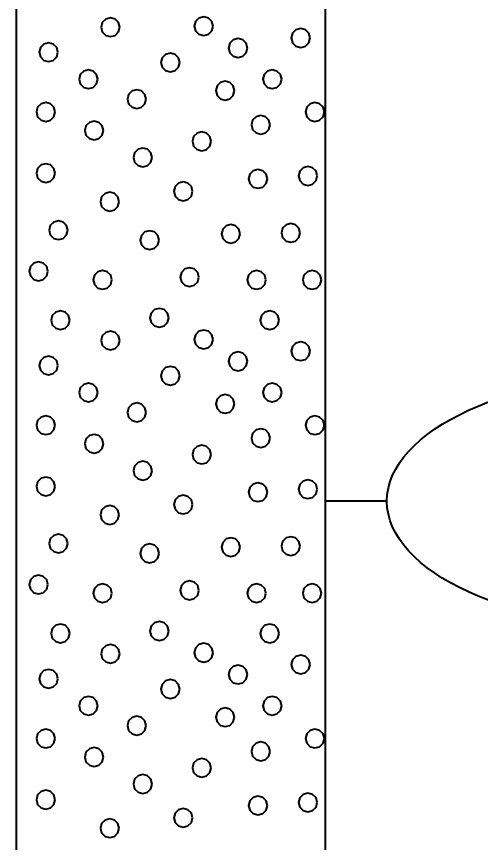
# Model space of a CAD drawing. Extents: x -582 to 653, y -817 to -3.
# Drawn here: x -480.41 to -476.65, y -192.38 to -185.68 of the extents above; entities that cross this region are included whole.
import ezdxf

# ---------------------------------------------------------------- set-up
doc = ezdxf.new("R2010")
doc.units = 0
doc.header["$LTSCALE"] = 0.4
doc.layers.add('27', color=7, linetype='Continuous', lineweight=40)

msp = doc.modelspace()

# ---------------------------------------------------------------- linework, layer by layer
at = {"layer": '27'}
msp.add_line((-477.4109, -189.608), (-477.9109, -189.608), dxfattribs=at)
for points in [[(-480.4109, -180.308), (-477.9109, -180.308), (-477.9109, -206.808), (-480.4109, -206.808)], [(-479.5741, -185.766), (-479.5843, -185.7279), (-479.6122, -185.7), (-479.6503, -185.6898), (-479.6884, -185.7), (-479.7163, -185.7279), (-479.7265, -185.766), (-479.7163, -185.8041), (-479.6884, -185.8319), (-479.6503, -185.8422), (-479.6122, -185.8319), (-479.5843, -185.8041)], [(-478.819, -185.757), (-478.8292, -185.7189), (-478.8571, -185.691), (-478.8952, -185.6808), (-478.9333, -185.691), (-478.9612, -185.7189), (-478.9714, -185.757), (-478.9612, -185.7951), (-478.9333, -185.823), (-478.8952, -185.8332), (-478.8571, -185.823), (-478.8292, -185.7951)], [(-478.0335, -185.8528), (-478.0438, -185.8147), (-478.0716, -185.7869), (-478.1097, -185.7766), (-478.1478, -185.7869), (-478.1757, -185.8147), (-478.1859, -185.8528), (-478.1757, -185.8909), (-478.1478, -185.9188), (-478.1097, -185.929), (-478.0716, -185.9188), (-478.0438, -185.8909)], [(-480.0752, -185.9685), (-480.0854, -185.9304), (-480.1133, -185.9025), (-480.1514, -185.8923), (-480.1895, -185.9025), (-480.2174, -185.9304), (-480.2276, -185.9685), (-480.2174, -186.0066), (-480.1895, -186.0345), (-480.1514, -186.0447), (-480.1133, -186.0345), (-480.0854, -186.0066)], [(-478.5408, -185.9342), (-478.551, -185.8961), (-478.5789, -185.8682), (-478.617, -185.858), (-478.6551, -185.8682), (-478.683, -185.8961), (-478.6932, -185.9342), (-478.683, -185.9723), (-478.6551, -186.0002), (-478.617, -186.0104), (-478.5789, -186.0002), (-478.551, -185.9723)], [(-479.0891, -186.0517), (-479.0993, -186.0136), (-479.1272, -185.9857), (-479.1653, -185.9755), (-479.2034, -185.9857), (-479.2313, -186.0136), (-479.2415, -186.0517), (-479.2313, -186.0898), (-479.2034, -186.1177), (-479.1653, -186.1279), (-479.1272, -186.1177), (-479.0993, -186.0898)], [(-479.7523, -186.1872), (-479.7625, -186.1491), (-479.7904, -186.1212), (-479.8285, -186.111), (-479.8666, -186.1212), (-479.8945, -186.1491), (-479.9047, -186.1872), (-479.8945, -186.2253), (-479.8666, -186.2532), (-479.8285, -186.2634), (-479.7904, -186.2532), (-479.7625, -186.2253)], [(-478.2636, -186.1872), (-478.2739, -186.1491), (-478.3017, -186.1212), (-478.3398, -186.111), (-478.3779, -186.1212), (-478.4058, -186.1491), (-478.416, -186.1872), (-478.4058, -186.2253), (-478.3779, -186.2532), (-478.3398, -186.2634), (-478.3017, -186.2532), (-478.2739, -186.2253)], [(-478.645, -186.28), (-478.6552, -186.2419), (-478.6831, -186.214), (-478.7212, -186.2038), (-478.7593, -186.214), (-478.7872, -186.2419), (-478.7974, -186.28), (-478.7872, -186.3181), (-478.7593, -186.346), (-478.7212, -186.3562), (-478.6831, -186.346), (-478.6552, -186.3181)], [(-479.3607, -186.3486), (-479.371, -186.3105), (-479.3988, -186.2827), (-479.4369, -186.2724), (-479.475, -186.2827), (-479.5029, -186.3105), (-479.5131, -186.3486), (-479.5029, -186.3867), (-479.475, -186.4146), (-479.4369, -186.4248), (-479.3988, -186.4146), (-479.371, -186.3867)], [(-480.0981, -186.4529), (-480.1083, -186.4148), (-480.1362, -186.3869), (-480.1743, -186.3767), (-480.2124, -186.3869), (-480.2403, -186.4148), (-480.2505, -186.4529), (-480.2403, -186.491), (-480.2124, -186.5189), (-480.1743, -186.5291), (-480.1362, -186.5189), (-480.1083, -186.491)], [(-477.9179, -186.4529), (-477.9281, -186.4148), (-477.956, -186.3869), (-477.9941, -186.3767), (-478.0322, -186.3869), (-478.06, -186.4148), (-478.0703, -186.4529), (-478.06, -186.491), (-478.0322, -186.5189), (-477.9941, -186.5291), (-477.956, -186.5189), (-477.9281, -186.491)], [(-478.3564, -186.5571), (-478.3667, -186.519), (-478.3945, -186.4911), (-478.4326, -186.4809), (-478.4707, -186.4911), (-478.4986, -186.519), (-478.5088, -186.5571), (-478.4986, -186.5952), (-478.4707, -186.6231), (-478.4326, -186.6333), (-478.3945, -186.6231), (-478.3667, -186.5952)], [(-479.7065, -186.6029), (-479.7167, -186.5648), (-479.7446, -186.5369), (-479.7827, -186.5267), (-479.8208, -186.5369), (-479.8487, -186.5648), (-479.8589, -186.6029), (-479.8487, -186.641), (-479.8208, -186.6689), (-479.7827, -186.6791), (-479.7446, -186.6689), (-479.7167, -186.641)], [(-478.8344, -186.6906), (-478.8447, -186.6525), (-478.8725, -186.6246), (-478.9106, -186.6144), (-478.9487, -186.6246), (-478.9766, -186.6525), (-478.9868, -186.6906), (-478.9766, -186.7287), (-478.9487, -186.7566), (-478.9106, -186.7668), (-478.8725, -186.7566), (-478.8447, -186.7287)], [(-479.3124, -186.8216), (-479.3226, -186.7835), (-479.3505, -186.7556), (-479.3886, -186.7454), (-479.4267, -186.7556), (-479.4546, -186.7835), (-479.4648, -186.8216), (-479.4546, -186.8597), (-479.4267, -186.8875), (-479.3886, -186.8978), (-479.3505, -186.8875), (-479.3226, -186.8597)], [(-480.0981, -186.9487), (-480.1083, -186.9106), (-480.1362, -186.8827), (-480.1743, -186.8725), (-480.2124, -186.8827), (-480.2403, -186.9106), (-480.2505, -186.9487), (-480.2403, -186.9868), (-480.2124, -187.0147), (-480.1743, -187.0249), (-480.1362, -187.0147), (-480.1083, -186.9868)], [(-477.9751, -186.9716), (-477.9853, -186.9335), (-478.0132, -186.9056), (-478.0513, -186.8954), (-478.0894, -186.9056), (-478.1173, -186.9335), (-478.1275, -186.9716), (-478.1173, -187.0097), (-478.0894, -187.0376), (-478.0513, -187.0478), (-478.0132, -187.0376), (-477.9853, -187.0097)], [(-478.3793, -186.9957), (-478.3895, -186.9576), (-478.4174, -186.9297), (-478.4555, -186.9195), (-478.4936, -186.9297), (-478.5215, -186.9576), (-478.5317, -186.9957), (-478.5215, -187.0338), (-478.4936, -187.0617), (-478.4555, -187.0719), (-478.4174, -187.0617), (-478.3895, -187.0338)], [(-478.9845, -187.0961), (-478.9947, -187.058), (-479.0226, -187.0302), (-479.0607, -187.0199), (-479.0988, -187.0302), (-479.1266, -187.058), (-479.1369, -187.0961), (-479.1266, -187.1342), (-479.0988, -187.1621), (-479.0607, -187.1723), (-479.0226, -187.1621), (-478.9947, -187.1342)], [(-479.5794, -187.1801), (-479.5896, -187.142), (-479.6175, -187.1141), (-479.6556, -187.1039), (-479.6937, -187.1141), (-479.7216, -187.142), (-479.7318, -187.1801), (-479.7216, -187.2182), (-479.6937, -187.246), (-479.6556, -187.2563), (-479.6175, -187.246), (-479.5896, -187.2182)], [(-479.9951, -187.4114), (-480.0053, -187.3733), (-480.0332, -187.3454), (-480.0713, -187.3352), (-480.1094, -187.3454), (-480.1373, -187.3733), (-480.1475, -187.4114), (-480.1373, -187.4495), (-480.1094, -187.4774), (-480.0713, -187.4876), (-480.0332, -187.4774), (-480.0053, -187.4495)], [(-478.5993, -187.4407), (-478.6095, -187.4026), (-478.6374, -187.3747), (-478.6755, -187.3645), (-478.7136, -187.3747), (-478.7414, -187.4026), (-478.7517, -187.4407), (-478.7414, -187.4788), (-478.7136, -187.5067), (-478.6755, -187.5169), (-478.6374, -187.5067), (-478.6095, -187.4788)], [(-478.1136, -187.433), (-478.1238, -187.3949), (-478.1517, -187.367), (-478.1898, -187.3568), (-478.2279, -187.367), (-478.2558, -187.3949), (-478.266, -187.433), (-478.2558, -187.4711), (-478.2279, -187.499), (-478.1898, -187.5092), (-478.1517, -187.499), (-478.1238, -187.4711)], [(-479.2565, -187.4915), (-479.2667, -187.4534), (-479.2946, -187.4255), (-479.3327, -187.4153), (-479.3708, -187.4255), (-479.3987, -187.4534), (-479.4089, -187.4915), (-479.3987, -187.5296), (-479.3708, -187.5575), (-479.3327, -187.5677), (-479.2946, -187.5575), (-479.2667, -187.5296)], [(-480.1566, -187.7445), (-480.1668, -187.7064), (-480.1947, -187.6785), (-480.2328, -187.6683), (-480.2709, -187.6785), (-480.2988, -187.7064), (-480.309, -187.7445), (-480.2988, -187.7826), (-480.2709, -187.8105), (-480.2328, -187.8207), (-480.1947, -187.8105), (-480.1668, -187.7826)], [(-479.6379, -187.8144), (-479.6481, -187.7763), (-479.676, -187.7484), (-479.7141, -187.7382), (-479.7522, -187.7484), (-479.7801, -187.7763), (-479.7903, -187.8144), (-479.7801, -187.8525), (-479.7522, -187.8804), (-479.7141, -187.8906), (-479.676, -187.8804), (-479.6481, -187.8525)], [(-478.9336, -187.7915), (-478.9438, -187.7534), (-478.9717, -187.7255), (-479.0098, -187.7153), (-479.0479, -187.7255), (-479.0758, -187.7534), (-479.086, -187.7915), (-479.0758, -187.8296), (-479.0479, -187.8575), (-479.0098, -187.8677), (-478.9717, -187.8575), (-478.9438, -187.8296)], [(-478.3908, -187.8144), (-478.401, -187.7763), (-478.4289, -187.7484), (-478.467, -187.7382), (-478.5051, -187.7484), (-478.533, -187.7763), (-478.5432, -187.8144), (-478.533, -187.8525), (-478.5051, -187.8804), (-478.467, -187.8906), (-478.4289, -187.8804), (-478.401, -187.8525)], [(-477.9407, -187.8144), (-477.9509, -187.7763), (-477.9788, -187.7484), (-478.0169, -187.7382), (-478.055, -187.7484), (-478.0829, -187.7763), (-478.0931, -187.8144), (-478.0829, -187.8525), (-478.055, -187.8804), (-478.0169, -187.8906), (-477.9788, -187.8804), (-477.9509, -187.8525)], [(-479.1781, -188.1211), (-479.1883, -188.083), (-479.2162, -188.0551), (-479.2543, -188.0449), (-479.2924, -188.0551), (-479.3202, -188.083), (-479.3305, -188.1211), (-479.3202, -188.1592), (-479.2924, -188.1871), (-479.2543, -188.1973), (-479.2162, -188.1871), (-479.1883, -188.1592)], [(-479.979, -188.1407), (-479.9892, -188.1026), (-480.0171, -188.0747), (-480.0552, -188.0645), (-480.0933, -188.0747), (-480.1212, -188.1026), (-480.1314, -188.1407), (-480.1212, -188.1788), (-480.0933, -188.2067), (-480.0552, -188.2169), (-480.0171, -188.2067), (-479.9892, -188.1788)], [(-478.2844, -188.1407), (-478.2946, -188.1026), (-478.3225, -188.0748), (-478.3606, -188.0645), (-478.3987, -188.0748), (-478.4266, -188.1026), (-478.4368, -188.1407), (-478.4266, -188.1788), (-478.3987, -188.2067), (-478.3606, -188.2169), (-478.3225, -188.2067), (-478.2946, -188.1788)], [(-479.5741, -188.306), (-479.5843, -188.2679), (-479.6122, -188.24), (-479.6503, -188.2298), (-479.6884, -188.24), (-479.7163, -188.2679), (-479.7265, -188.306), (-479.7163, -188.3441), (-479.6884, -188.3719), (-479.6503, -188.3822), (-479.6122, -188.3719), (-479.5843, -188.3441)], [(-478.819, -188.297), (-478.8292, -188.2589), (-478.8571, -188.231), (-478.8952, -188.2208), (-478.9333, -188.231), (-478.9612, -188.2589), (-478.9714, -188.297), (-478.9612, -188.3351), (-478.9333, -188.363), (-478.8952, -188.3732), (-478.8571, -188.363), (-478.8292, -188.3351)], [(-478.0335, -188.3928), (-478.0438, -188.3547), (-478.0716, -188.3269), (-478.1097, -188.3166), (-478.1478, -188.3269), (-478.1757, -188.3547), (-478.1859, -188.3928), (-478.1757, -188.4309), (-478.1478, -188.4588), (-478.1097, -188.469), (-478.0716, -188.4588), (-478.0438, -188.4309)], [(-480.0752, -188.5085), (-480.0854, -188.4704), (-480.1133, -188.4425), (-480.1514, -188.4323), (-480.1895, -188.4425), (-480.2174, -188.4704), (-480.2276, -188.5085), (-480.2174, -188.5466), (-480.1895, -188.5745), (-480.1514, -188.5847), (-480.1133, -188.5745), (-480.0854, -188.5466)], [(-478.5408, -188.4742), (-478.551, -188.4361), (-478.5789, -188.4082), (-478.617, -188.398), (-478.6551, -188.4082), (-478.683, -188.4361), (-478.6932, -188.4742), (-478.683, -188.5123), (-478.6551, -188.5402), (-478.617, -188.5504), (-478.5789, -188.5402), (-478.551, -188.5123)], [(-479.0891, -188.5917), (-479.0993, -188.5536), (-479.1272, -188.5257), (-479.1653, -188.5155), (-479.2034, -188.5257), (-479.2313, -188.5536), (-479.2415, -188.5917), (-479.2313, -188.6298), (-479.2034, -188.6577), (-479.1653, -188.6679), (-479.1272, -188.6577), (-479.0993, -188.6298)], [(-479.7523, -188.7272), (-479.7625, -188.6891), (-479.7904, -188.6612), (-479.8285, -188.651), (-479.8666, -188.6612), (-479.8945, -188.6891), (-479.9047, -188.7272), (-479.8945, -188.7653), (-479.8666, -188.7932), (-479.8285, -188.8034), (-479.7904, -188.7932), (-479.7625, -188.7653)], [(-478.2636, -188.7272), (-478.2739, -188.6891), (-478.3017, -188.6612), (-478.3398, -188.651), (-478.3779, -188.6612), (-478.4058, -188.6891), (-478.416, -188.7272), (-478.4058, -188.7653), (-478.3779, -188.7932), (-478.3398, -188.8034), (-478.3017, -188.7932), (-478.2739, -188.7653)], [(-478.645, -188.82), (-478.6552, -188.7819), (-478.6831, -188.754), (-478.7212, -188.7438), (-478.7593, -188.754), (-478.7872, -188.7819), (-478.7974, -188.82), (-478.7872, -188.8581), (-478.7593, -188.886), (-478.7212, -188.8962), (-478.6831, -188.886), (-478.6552, -188.8581)], [(-479.3607, -188.8886), (-479.371, -188.8505), (-479.3988, -188.8227), (-479.4369, -188.8124), (-479.475, -188.8227), (-479.5029, -188.8505), (-479.5131, -188.8886), (-479.5029, -188.9267), (-479.475, -188.9546), (-479.4369, -188.9648), (-479.3988, -188.9546), (-479.371, -188.9267)], [(-480.0981, -188.9929), (-480.1083, -188.9548), (-480.1362, -188.9269), (-480.1743, -188.9167), (-480.2124, -188.9269), (-480.2403, -188.9548), (-480.2505, -188.9929), (-480.2403, -189.031), (-480.2124, -189.0589), (-480.1743, -189.0691), (-480.1362, -189.0589), (-480.1083, -189.031)], [(-477.9179, -188.9929), (-477.9281, -188.9548), (-477.956, -188.9269), (-477.9941, -188.9167), (-478.0322, -188.9269), (-478.06, -188.9548), (-478.0703, -188.9929), (-478.06, -189.031), (-478.0322, -189.0589), (-477.9941, -189.0691), (-477.956, -189.0589), (-477.9281, -189.031)], [(-478.3564, -189.0971), (-478.3667, -189.059), (-478.3945, -189.0311), (-478.4326, -189.0209), (-478.4707, -189.0311), (-478.4986, -189.059), (-478.5088, -189.0971), (-478.4986, -189.1352), (-478.4707, -189.1631), (-478.4326, -189.1733), (-478.3945, -189.1631), (-478.3667, -189.1352)], [(-479.7065, -189.1429), (-479.7167, -189.1048), (-479.7446, -189.0769), (-479.7827, -189.0667), (-479.8208, -189.0769), (-479.8487, -189.1048), (-479.8589, -189.1429), (-479.8487, -189.181), (-479.8208, -189.2089), (-479.7827, -189.2191), (-479.7446, -189.2089), (-479.7167, -189.181)], [(-478.8344, -189.2306), (-478.8447, -189.1925), (-478.8725, -189.1646), (-478.9106, -189.1544), (-478.9487, -189.1646), (-478.9766, -189.1925), (-478.9868, -189.2306), (-478.9766, -189.2687), (-478.9487, -189.2966), (-478.9106, -189.3068), (-478.8725, -189.2966), (-478.8447, -189.2687)], [(-479.3124, -189.3616), (-479.3226, -189.3235), (-479.3505, -189.2956), (-479.3886, -189.2854), (-479.4267, -189.2956), (-479.4546, -189.3235), (-479.4648, -189.3616), (-479.4546, -189.3997), (-479.4267, -189.4275), (-479.3886, -189.4378), (-479.3505, -189.4275), (-479.3226, -189.3997)], [(-480.0981, -189.4887), (-480.1083, -189.4506), (-480.1362, -189.4227), (-480.1743, -189.4125), (-480.2124, -189.4227), (-480.2403, -189.4506), (-480.2505, -189.4887), (-480.2403, -189.5268), (-480.2124, -189.5547), (-480.1743, -189.5649), (-480.1362, -189.5547), (-480.1083, -189.5268)], [(-477.9751, -189.5116), (-477.9853, -189.4735), (-478.0132, -189.4456), (-478.0513, -189.4354), (-478.0894, -189.4456), (-478.1173, -189.4735), (-478.1275, -189.5116), (-478.1173, -189.5497), (-478.0894, -189.5776), (-478.0513, -189.5878), (-478.0132, -189.5776), (-477.9853, -189.5497)], [(-478.3793, -189.5357), (-478.3895, -189.4976), (-478.4174, -189.4697), (-478.4555, -189.4595), (-478.4936, -189.4697), (-478.5215, -189.4976), (-478.5317, -189.5357), (-478.5215, -189.5738), (-478.4936, -189.6017), (-478.4555, -189.6119), (-478.4174, -189.6017), (-478.3895, -189.5738)], [(-478.9845, -189.6361), (-478.9947, -189.598), (-479.0226, -189.5702), (-479.0607, -189.5599), (-479.0988, -189.5702), (-479.1266, -189.598), (-479.1369, -189.6361), (-479.1266, -189.6742), (-479.0988, -189.7021), (-479.0607, -189.7123), (-479.0226, -189.7021), (-478.9947, -189.6742)], [(-479.5794, -189.7201), (-479.5896, -189.682), (-479.6175, -189.6541), (-479.6556, -189.6439), (-479.6937, -189.6541), (-479.7216, -189.682), (-479.7318, -189.7201), (-479.7216, -189.7582), (-479.6937, -189.786), (-479.6556, -189.7963), (-479.6175, -189.786), (-479.5896, -189.7582)], [(-479.9951, -189.9514), (-480.0053, -189.9133), (-480.0332, -189.8854), (-480.0713, -189.8752), (-480.1094, -189.8854), (-480.1373, -189.9133), (-480.1475, -189.9514), (-480.1373, -189.9895), (-480.1094, -190.0174), (-480.0713, -190.0276), (-480.0332, -190.0174), (-480.0053, -189.9895)], [(-478.5993, -189.9807), (-478.6095, -189.9426), (-478.6374, -189.9147), (-478.6755, -189.9045), (-478.7136, -189.9147), (-478.7414, -189.9426), (-478.7517, -189.9807), (-478.7414, -190.0188), (-478.7136, -190.0467), (-478.6755, -190.0569), (-478.6374, -190.0467), (-478.6095, -190.0188)], [(-478.1136, -189.973), (-478.1238, -189.9349), (-478.1517, -189.907), (-478.1898, -189.8968), (-478.2279, -189.907), (-478.2558, -189.9349), (-478.266, -189.973), (-478.2558, -190.0111), (-478.2279, -190.039), (-478.1898, -190.0492), (-478.1517, -190.039), (-478.1238, -190.0111)], [(-479.2565, -190.0315), (-479.2667, -189.9934), (-479.2946, -189.9655), (-479.3327, -189.9553), (-479.3708, -189.9655), (-479.3987, -189.9934), (-479.4089, -190.0315), (-479.3987, -190.0696), (-479.3708, -190.0975), (-479.3327, -190.1077), (-479.2946, -190.0975), (-479.2667, -190.0696)], [(-480.1566, -190.2845), (-480.1668, -190.2464), (-480.1947, -190.2185), (-480.2328, -190.2083), (-480.2709, -190.2185), (-480.2988, -190.2464), (-480.309, -190.2845), (-480.2988, -190.3226), (-480.2709, -190.3505), (-480.2328, -190.3607), (-480.1947, -190.3505), (-480.1668, -190.3226)], [(-478.9336, -190.3315), (-478.9438, -190.2934), (-478.9717, -190.2655), (-479.0098, -190.2553), (-479.0479, -190.2655), (-479.0758, -190.2934), (-479.086, -190.3315), (-479.0758, -190.3696), (-479.0479, -190.3975), (-479.0098, -190.4077), (-478.9717, -190.3975), (-478.9438, -190.3696)], [(-479.6379, -190.3544), (-479.6481, -190.3163), (-479.676, -190.2884), (-479.7141, -190.2782), (-479.7522, -190.2884), (-479.7801, -190.3163), (-479.7903, -190.3544), (-479.7801, -190.3925), (-479.7522, -190.4204), (-479.7141, -190.4306), (-479.676, -190.4204), (-479.6481, -190.3925)], [(-478.3908, -190.3544), (-478.401, -190.3163), (-478.4289, -190.2884), (-478.467, -190.2782), (-478.5051, -190.2884), (-478.533, -190.3163), (-478.5432, -190.3544), (-478.533, -190.3925), (-478.5051, -190.4204), (-478.467, -190.4306), (-478.4289, -190.4204), (-478.401, -190.3925)], [(-477.9407, -190.3544), (-477.9509, -190.3163), (-477.9788, -190.2884), (-478.0169, -190.2782), (-478.055, -190.2884), (-478.0829, -190.3163), (-478.0931, -190.3544), (-478.0829, -190.3925), (-478.055, -190.4204), (-478.0169, -190.4306), (-477.9788, -190.4204), (-477.9509, -190.3925)], [(-479.1781, -190.6611), (-479.1883, -190.623), (-479.2162, -190.5951), (-479.2543, -190.5849), (-479.2924, -190.5951), (-479.3202, -190.623), (-479.3305, -190.6611), (-479.3202, -190.6992), (-479.2924, -190.7271), (-479.2543, -190.7373), (-479.2162, -190.7271), (-479.1883, -190.6992)], [(-479.979, -190.6807), (-479.9892, -190.6426), (-480.0171, -190.6147), (-480.0552, -190.6045), (-480.0933, -190.6147), (-480.1212, -190.6426), (-480.1314, -190.6807), (-480.1212, -190.7188), (-480.0933, -190.7467), (-480.0552, -190.7569), (-480.0171, -190.7467), (-479.9892, -190.7188)], [(-478.2844, -190.6807), (-478.2946, -190.6426), (-478.3225, -190.6148), (-478.3606, -190.6045), (-478.3987, -190.6148), (-478.4266, -190.6426), (-478.4368, -190.6807), (-478.4266, -190.7188), (-478.3987, -190.7467), (-478.3606, -190.7569), (-478.3225, -190.7467), (-478.2946, -190.7188)], [(-479.5741, -190.846), (-479.5843, -190.8079), (-479.6122, -190.78), (-479.6503, -190.7698), (-479.6884, -190.78), (-479.7163, -190.8079), (-479.7265, -190.846), (-479.7163, -190.8841), (-479.6884, -190.9119), (-479.6503, -190.9222), (-479.6122, -190.9119), (-479.5843, -190.8841)], [(-478.819, -190.837), (-478.8292, -190.7989), (-478.8571, -190.771), (-478.8952, -190.7608), (-478.9333, -190.771), (-478.9612, -190.7989), (-478.9714, -190.837), (-478.9612, -190.8751), (-478.9333, -190.903), (-478.8952, -190.9132), (-478.8571, -190.903), (-478.8292, -190.8751)], [(-478.0335, -190.9328), (-478.0438, -190.8947), (-478.0716, -190.8669), (-478.1097, -190.8566), (-478.1478, -190.8669), (-478.1757, -190.8947), (-478.1859, -190.9328), (-478.1757, -190.9709), (-478.1478, -190.9988), (-478.1097, -191.009), (-478.0716, -190.9988), (-478.0438, -190.9709)], [(-480.0752, -191.0485), (-480.0854, -191.0104), (-480.1133, -190.9825), (-480.1514, -190.9723), (-480.1895, -190.9825), (-480.2174, -191.0104), (-480.2276, -191.0485), (-480.2174, -191.0866), (-480.1895, -191.1145), (-480.1514, -191.1247), (-480.1133, -191.1145), (-480.0854, -191.0866)], [(-478.5408, -191.0142), (-478.551, -190.9761), (-478.5789, -190.9482), (-478.617, -190.938), (-478.6551, -190.9482), (-478.683, -190.9761), (-478.6932, -191.0142), (-478.683, -191.0523), (-478.6551, -191.0802), (-478.617, -191.0904), (-478.5789, -191.0802), (-478.551, -191.0523)], [(-479.0891, -191.1317), (-479.0993, -191.0936), (-479.1272, -191.0657), (-479.1653, -191.0555), (-479.2034, -191.0657), (-479.2313, -191.0936), (-479.2415, -191.1317), (-479.2313, -191.1698), (-479.2034, -191.1977), (-479.1653, -191.2079), (-479.1272, -191.1977), (-479.0993, -191.1698)], [(-479.7523, -191.2672), (-479.7625, -191.2291), (-479.7904, -191.2012), (-479.8285, -191.191), (-479.8666, -191.2012), (-479.8945, -191.2291), (-479.9047, -191.2672), (-479.8945, -191.3053), (-479.8666, -191.3332), (-479.8285, -191.3434), (-479.7904, -191.3332), (-479.7625, -191.3053)], [(-478.2636, -191.2672), (-478.2739, -191.2291), (-478.3017, -191.2012), (-478.3398, -191.191), (-478.3779, -191.2012), (-478.4058, -191.2291), (-478.416, -191.2672), (-478.4058, -191.3053), (-478.3779, -191.3332), (-478.3398, -191.3434), (-478.3017, -191.3332), (-478.2739, -191.3053)], [(-478.645, -191.36), (-478.6552, -191.3219), (-478.6831, -191.294), (-478.7212, -191.2838), (-478.7593, -191.294), (-478.7872, -191.3219), (-478.7974, -191.36), (-478.7872, -191.3981), (-478.7593, -191.426), (-478.7212, -191.4362), (-478.6831, -191.426), (-478.6552, -191.3981)], [(-479.3607, -191.4286), (-479.371, -191.3905), (-479.3988, -191.3627), (-479.4369, -191.3524), (-479.475, -191.3627), (-479.5029, -191.3905), (-479.5131, -191.4286), (-479.5029, -191.4667), (-479.475, -191.4946), (-479.4369, -191.5048), (-479.3988, -191.4946), (-479.371, -191.4667)], [(-480.0981, -191.5329), (-480.1083, -191.4948), (-480.1362, -191.4669), (-480.1743, -191.4567), (-480.2124, -191.4669), (-480.2403, -191.4948), (-480.2505, -191.5329), (-480.2403, -191.571), (-480.2124, -191.5989), (-480.1743, -191.6091), (-480.1362, -191.5989), (-480.1083, -191.571)], [(-477.9179, -191.5329), (-477.9281, -191.4948), (-477.956, -191.4669), (-477.9941, -191.4567), (-478.0322, -191.4669), (-478.06, -191.4948), (-478.0703, -191.5329), (-478.06, -191.571), (-478.0322, -191.5989), (-477.9941, -191.6091), (-477.956, -191.5989), (-477.9281, -191.571)], [(-478.3564, -191.6371), (-478.3667, -191.599), (-478.3945, -191.5711), (-478.4326, -191.5609), (-478.4707, -191.5711), (-478.4986, -191.599), (-478.5088, -191.6371), (-478.4986, -191.6752), (-478.4707, -191.7031), (-478.4326, -191.7133), (-478.3945, -191.7031), (-478.3667, -191.6752)], [(-479.7065, -191.6829), (-479.7167, -191.6448), (-479.7446, -191.6169), (-479.7827, -191.6067), (-479.8208, -191.6169), (-479.8487, -191.6448), (-479.8589, -191.6829), (-479.8487, -191.721), (-479.8208, -191.7489), (-479.7827, -191.7591), (-479.7446, -191.7489), (-479.7167, -191.721)], [(-478.8344, -191.7706), (-478.8447, -191.7325), (-478.8725, -191.7046), (-478.9106, -191.6944), (-478.9487, -191.7046), (-478.9766, -191.7325), (-478.9868, -191.7706), (-478.9766, -191.8087), (-478.9487, -191.8366), (-478.9106, -191.8468), (-478.8725, -191.8366), (-478.8447, -191.8087)], [(-479.3124, -191.9016), (-479.3226, -191.8635), (-479.3505, -191.8356), (-479.3886, -191.8254), (-479.4267, -191.8356), (-479.4546, -191.8635), (-479.4648, -191.9016), (-479.4546, -191.9397), (-479.4267, -191.9675), (-479.3886, -191.9778), (-479.3505, -191.9675), (-479.3226, -191.9397)], [(-480.0981, -192.0287), (-480.1083, -191.9906), (-480.1362, -191.9627), (-480.1743, -191.9525), (-480.2124, -191.9627), (-480.2403, -191.9906), (-480.2505, -192.0287), (-480.2403, -192.0668), (-480.2124, -192.0947), (-480.1743, -192.1049), (-480.1362, -192.0947), (-480.1083, -192.0668)], [(-478.3793, -192.0757), (-478.3895, -192.0376), (-478.4174, -192.0097), (-478.4555, -191.9995), (-478.4936, -192.0097), (-478.5215, -192.0376), (-478.5317, -192.0757), (-478.5215, -192.1138), (-478.4936, -192.1417), (-478.4555, -192.1519), (-478.4174, -192.1417), (-478.3895, -192.1138)], [(-477.9751, -192.0516), (-477.9853, -192.0135), (-478.0132, -191.9856), (-478.0513, -191.9754), (-478.0894, -191.9856), (-478.1173, -192.0135), (-478.1275, -192.0516), (-478.1173, -192.0897), (-478.0894, -192.1176), (-478.0513, -192.1278), (-478.0132, -192.1176), (-477.9853, -192.0897)], [(-478.9845, -192.1761), (-478.9947, -192.138), (-479.0226, -192.1102), (-479.0607, -192.0999), (-479.0988, -192.1102), (-479.1266, -192.138), (-479.1369, -192.1761), (-479.1266, -192.2142), (-479.0988, -192.2421), (-479.0607, -192.2523), (-479.0226, -192.2421), (-478.9947, -192.2142)], [(-479.5794, -192.2601), (-479.5896, -192.222), (-479.6175, -192.1941), (-479.6556, -192.1839), (-479.6937, -192.1941), (-479.7216, -192.222), (-479.7318, -192.2601), (-479.7216, -192.2982), (-479.6937, -192.326), (-479.6556, -192.3363), (-479.6175, -192.326), (-479.5896, -192.2982)]]:
    msp.add_lwpolyline(points, close=True, dxfattribs=at)
msp.add_ellipse((-475.1536, -189.608), major_axis=(2.2574, 0), ratio=0.461538, dxfattribs=at)

doc.saveas('drawing.dxf')
